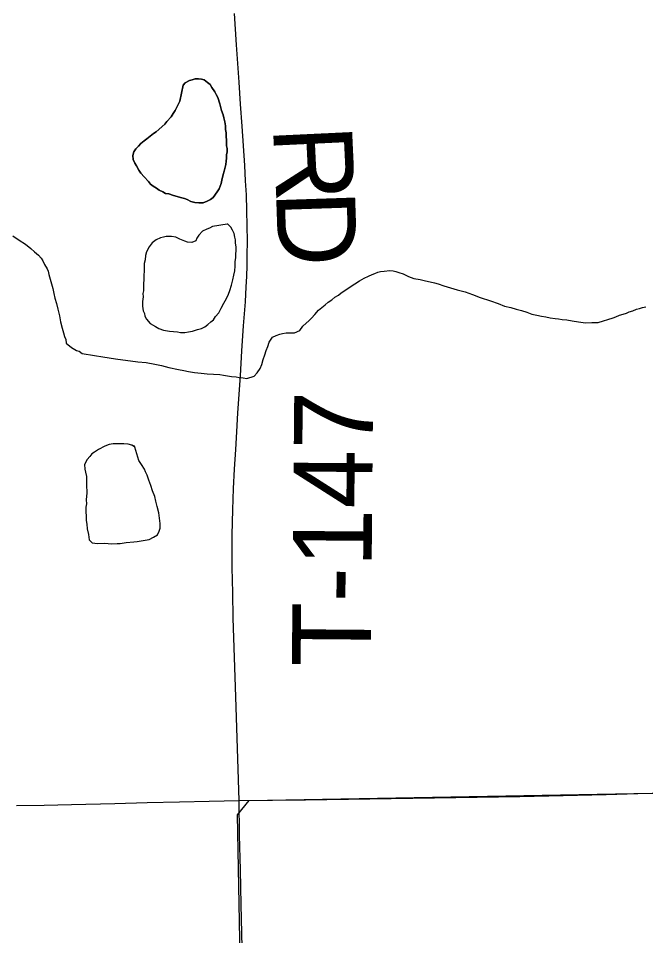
# Model space of a CAD drawing. Extents: x 103424 to 290657, y 38711 to 110967.
# Drawn here: x 126106 to 128506, y 45979 to 49490 of the extents above; entities that cross this region are included whole.
import ezdxf

# ---------------------------------------------------------------- set-up
doc = ezdxf.new("R2010")
doc.units = 0
for name, color, linetype in [('GM_X_County_Road', 7, 'Continuous'), ('GM_X_Minor_Lake', 7, 'Continuous'), ('GM_X_Minor_River', 7, 'Continuous'), ('GM_X_Rail_Line', 7, 'Continuous'), ('GM_X_Township_Road', 7, 'Continuous'), ('GM_X_Township_Road_Text', 7, 'Continuous')]:
    doc.layers.add(name, color=color, linetype=linetype)

msp = doc.modelspace()

# ---------------------------------------------------------------- linework, layer by layer
at = {"layer": 'GM_X_County_Road'}
for points in [[(126950.1, 46496.8), (127077.5, 46498), (127204.9, 46499.2), (127368.8, 46501.4), (127532.7, 46503.6), (127697.7, 46506.5), (127861.3, 46509.4), (128024.9, 46512.3), (128189.9, 46516.1), (128355, 46519.9), (128475.7, 46522.7), (128596.5, 46525.5)], [(126098.4, 46476.7), (126204.1, 46479), (126309.7, 46481.2), (126474.7, 46485.2), (126598.5, 46488.2), (126722.3, 46491.2), (126836.2, 46494), (126950.1, 46496.8)], [(126996, 43701.1), (126999.3, 43770.4), (126999.7, 43840.2), (127000.2, 43918.7), (126999, 44083.8), (126998.4, 44174.5), (126997.8, 44265.1), (126997.1, 44430.2), (126996.7, 44512.8), (126996.4, 44595.4), (126993.5, 44738.8), (126990.6, 44882.1), (126986.1, 45028.7), (126981.6, 45175.3), (126977, 45340.3), (126974, 45452.1), (126970.9, 45563.9), (126966.9, 45728.9), (126964.4, 45831.2), (126961.9, 45933.6), (126958.2, 46098.6), (126955.2, 46231.1), (126952.2, 46363.6), (126950.1, 46496.8)]]:
    msp.add_lwpolyline(points, dxfattribs=at)
at = {"layer": 'GM_X_Minor_Lake'}
for points in [[(126736.1, 49234), (126744.4, 49243.4), (126760.4, 49251.7), (126770.5, 49253.9), (126782.5, 49258.1), (126794.6, 49258.3), (126806.8, 49256.5), (126816.9, 49254.6), (126829.1, 49244.7), (126839.4, 49236.8), (126845.6, 49224.8), (126858, 49208.9), (126862.2, 49198.8), (126868.5, 49186.8), (126876.9, 49162.7), (126883.4, 49136.5), (126889.8, 49120.5), (126892, 49108.4), (126896.3, 49094.3), (126898.5, 49078.2), (126898.8, 49064.1), (126901, 49052), (126901.3, 49037.9), (126901.5, 49023.7), (126901.7, 49011.6), (126901.9, 49001.5), (126904.1, 48991.4), (126904.3, 48979.3), (126902.4, 48967.2), (126902.7, 48955.1), (126900.8, 48942.9), (126899, 48930.8), (126897.2, 48920.6), (126893.4, 48904.4), (126889.6, 48892.2), (126883.9, 48869.9), (126882.1, 48857.8), (126878.2, 48847.6), (126874.4, 48837.4), (126866.5, 48825.2), (126850.7, 48804.7), (126840.7, 48796.5), (126828.7, 48790.2), (126812.7, 48783.9), (126796.6, 48783.7), (126780.4, 48785.4), (126766.2, 48789.2), (126752, 48797.1), (126741.8, 48800.9), (126725.6, 48804.7), (126713.4, 48808.5), (126699.2, 48812.4), (126681, 48818.1), (126668.8, 48819.9), (126658.6, 48825.8), (126644.4, 48831.6), (126634.2, 48839.6), (126622, 48847.4), (126611.7, 48855.4), (126603.5, 48865.3), (126587, 48883.2), (126574.7, 48897.2), (126566.4, 48909.2), (126558.1, 48925.2), (126551.9, 48935.2), (126545.6, 48949.2), (126543.3, 48965.3), (126547.1, 48979.5), (126555, 48989.8), (126564.9, 49000), (126574.8, 49010.3), (126586.7, 49020.6), (126596.7, 49028.8), (126610.6, 49039.2), (126622.6, 49049.4), (126632.6, 49055.7), (126666.4, 49084.5), (126674.3, 49094.7), (126690.1, 49113.2), (126698, 49125.4), (126705.8, 49137.7), (126711.7, 49149.9), (126717.6, 49160.1), (126723.4, 49172.3), (126736.1, 49234)], [(126828.7, 48790.2), (126840.7, 48796.5), (126850.7, 48804.7), (126866.5, 48825.2), (126874.4, 48837.4), (126878.2, 48847.6), (126882.1, 48857.8), (126883.9, 48869.9), (126889.6, 48892.2), (126893.4, 48904.4), (126897.2, 48920.6), (126899, 48930.8), (126900.8, 48942.9), (126902.7, 48955.1), (126902.4, 48967.2), (126904.3, 48979.3), (126904.1, 48991.4), (126901.9, 49001.5), (126901.7, 49011.6), (126901.5, 49023.7), (126901.3, 49037.9), (126901, 49052), (126898.8, 49064.1), (126898.5, 49078.2), (126896.3, 49094.3), (126892, 49108.4), (126889.8, 49120.5), (126883.4, 49136.5), (126876.9, 49162.7), (126868.5, 49186.8), (126862.2, 49198.8), (126858, 49208.9), (126845.6, 49224.8), (126839.4, 49236.8), (126829.1, 49244.7), (126816.9, 49254.6), (126806.8, 49256.5), (126794.6, 49258.3), (126782.5, 49258.1), (126770.5, 49253.9), (126760.4, 49251.7), (126744.4, 49243.4), (126736.1, 49234)], [(126736.1, 49234), (126723.4, 49172.3), (126717.6, 49160.1), (126711.7, 49149.9), (126705.8, 49137.7), (126698, 49125.4), (126690.1, 49113.2), (126674.3, 49094.7), (126666.4, 49084.5), (126632.6, 49055.7), (126622.6, 49049.4), (126610.6, 49039.2), (126596.7, 49028.8), (126586.7, 49020.6), (126574.8, 49010.3), (126564.9, 49000), (126555, 48989.8), (126547.1, 48979.5), (126543.3, 48965.3), (126545.6, 48949.2), (126551.9, 48935.2), (126558.1, 48925.2), (126566.4, 48909.2), (126574.7, 48897.2), (126587, 48883.2), (126603.5, 48865.3), (126611.7, 48855.4), (126622, 48847.4), (126634.2, 48839.6), (126644.4, 48831.6), (126658.6, 48825.8), (126668.8, 48819.9), (126681, 48818.1), (126699.2, 48812.4), (126713.4, 48808.5), (126725.6, 48804.7), (126741.8, 48800.9), (126752, 48797.1), (126766.2, 48789.2), (126780.4, 48785.4), (126796.6, 48783.7), (126812.7, 48783.9), (126828.7, 48790.2)], [(126904.9, 48702.6), (126848.5, 48693.6), (126836.5, 48687.3), (126826.5, 48683.1), (126810.5, 48674.8), (126796.6, 48660.4), (126788.8, 48648.2), (126784.9, 48638), (126768.9, 48631.7), (126752.7, 48633.4), (126742.5, 48637.3), (126724.2, 48645.1), (126708, 48652.9), (126691.8, 48654.7), (126671.6, 48654.3), (126661.6, 48652.2), (126649.5, 48649.9), (126633.5, 48641.6), (126617.5, 48631.2), (126605.7, 48614.9), (126595.9, 48596.5), (126592.1, 48582.3), (126590.4, 48566.2), (126586.6, 48551.9), (126586.8, 48539.8), (126587.1, 48523.7), (126585.3, 48505.5), (126584.1, 48459), (126584.3, 48446.9), (126582.5, 48436.7), (126582.7, 48424.6), (126581, 48406.4), (126581.3, 48388.2), (126583.6, 48370.1), (126587.8, 48360.1), (126590, 48350), (126596.2, 48338), (126610.6, 48322.1), (126631, 48310.3)], [(126904.9, 48702.6), (126848.5, 48693.6), (126836.5, 48687.3), (126826.5, 48683.1), (126810.5, 48674.8), (126796.6, 48660.4), (126788.8, 48648.2), (126784.9, 48638), (126768.9, 48631.7), (126752.7, 48633.4), (126742.5, 48637.3), (126724.2, 48645.1), (126708, 48652.9), (126691.8, 48654.7), (126671.6, 48654.3), (126661.6, 48652.2), (126649.5, 48649.9), (126633.5, 48641.6), (126617.5, 48631.2), (126605.7, 48614.9), (126595.9, 48596.5), (126592.1, 48582.3), (126590.4, 48566.2), (126586.6, 48551.9), (126586.8, 48539.8), (126587.1, 48523.7), (126585.3, 48505.5), (126584.1, 48459), (126584.3, 48446.9), (126582.5, 48436.7), (126582.7, 48424.6), (126581, 48406.4), (126581.3, 48388.2), (126583.6, 48370.1), (126587.8, 48360.1), (126590, 48350), (126596.2, 48338), (126610.6, 48322.1), (126631, 48310.3), (126643.3, 48302.4), (126661.5, 48296.6), (126683.8, 48293), (126699.9, 48291.2), (126714.1, 48289.4), (126726.2, 48287.6), (126742.4, 48287.9), (126756.5, 48290.1), (126772.6, 48292.4), (126790.6, 48298.8), (126806.7, 48303.1), (126818.7, 48309.3), (126830.7, 48317.6), (126842.6, 48327.9), (126852.6, 48336.1), (126860.4, 48348.4), (126872.3, 48362.7), (126882.1, 48381.1), (126891.8, 48399.4), (126901.6, 48417.7), (126909.4, 48434), (126915.2, 48448.3), (126920.9, 48468.6), (126926.7, 48488.9), (126930.4, 48507.1), (126934.1, 48523.3), (126935.9, 48541.5), (126935.6, 48557.7), (126937.3, 48573.9), (126938.7, 48614.3), (126936.4, 48630.4), (126936.2, 48642.5), (126934, 48652.6), (126931.7, 48666.7), (126925.5, 48678.7), (126919.2, 48690.7), (126906.9, 48702.6), (126904.9, 48702.6)], [(126631, 48310.3), (126643.3, 48302.4), (126661.5, 48296.6), (126683.8, 48293), (126699.9, 48291.2), (126714.1, 48289.4), (126726.2, 48287.6), (126742.4, 48287.9), (126756.5, 48290.1), (126772.6, 48292.4), (126790.6, 48298.8), (126806.7, 48303.1), (126818.7, 48309.3), (126830.7, 48317.6), (126842.6, 48327.9), (126852.6, 48336.1), (126860.4, 48348.4), (126872.3, 48362.7), (126882.1, 48381.1), (126891.8, 48399.4), (126901.6, 48417.7), (126909.4, 48434), (126915.2, 48448.3), (126920.9, 48468.6), (126926.7, 48488.9), (126930.4, 48507.1), (126934.1, 48523.3), (126935.9, 48541.5), (126935.6, 48557.7), (126937.3, 48573.9), (126938.7, 48614.3), (126936.4, 48630.4), (126936.2, 48642.5), (126934, 48652.6), (126931.7, 48666.7), (126925.5, 48678.7), (126919.2, 48690.7), (126906.9, 48702.6), (126904.9, 48702.6)], [(126552, 47848.4), (126539.8, 47856.3), (126549.9, 47852.4), (126539.8, 47856.3), (126525.6, 47860.1), (126509.4, 47861.9), (126497.3, 47861.7), (126485.2, 47861.5), (126469.1, 47861.2), (126453, 47858.9), (126436.9, 47852.6), (126412.9, 47840.1), (126397, 47829.7), (126387, 47823.5), (126379.1, 47813.3), (126369.2, 47801), (126359.4, 47782.6), (126359.7, 47764.5), (126362, 47752.4), (126366.3, 47736.3), (126366.8, 47704), (126367.3, 47673.7), (126365.7, 47647.4), (126366, 47631.3), (126364.2, 47619.1), (126364.5, 47600.9), (126364.8, 47584.8), (126365, 47568.6), (126367.3, 47554.5), (126369.6, 47536.4), (126374, 47514.2)], [(126552, 47848.4), (126539.8, 47856.3), (126549.9, 47852.4), (126539.8, 47856.3), (126525.6, 47860.1), (126509.4, 47861.9), (126497.3, 47861.7), (126485.2, 47861.5), (126469.1, 47861.2), (126453, 47858.9), (126436.9, 47852.6), (126412.9, 47840.1), (126397, 47829.7), (126387, 47823.5), (126379.1, 47813.3), (126369.2, 47801), (126359.4, 47782.6), (126359.7, 47764.5), (126362, 47752.4), (126366.3, 47736.3), (126366.8, 47704), (126367.3, 47673.7), (126365.7, 47647.4), (126366, 47631.3), (126364.2, 47619.1), (126364.5, 47600.9), (126364.8, 47584.8), (126365, 47568.6), (126367.3, 47554.5), (126369.6, 47536.4), (126374, 47514.2), (126376.4, 47494.1), (126388.7, 47482.1), (126408.9, 47480.5), (126435.1, 47480.9), (126463.4, 47479.3), (126483.6, 47479.7), (126495.7, 47479.9), (126517.8, 47484.3), (126548, 47486.8), (126560.1, 47487), (126606.4, 47495.8), (126622.4, 47504.2), (126638.4, 47512.5), (126644.2, 47526.7), (126648.1, 47538.9), (126647.8, 47557.1), (126645.4, 47577.3), (126643, 47597.4), (126636.6, 47621.5), (126632.2, 47641.7), (126627.9, 47659.8), (126619.4, 47681.9), (126613, 47702), (126604.6, 47722), (126598.2, 47742.1), (126592, 47754.1), (126587.8, 47764.2), (126577.4, 47782.2), (126567, 47798.2), (126552, 47848.4)], [(126374, 47514.2), (126376.4, 47494.1), (126388.7, 47482.1), (126408.9, 47480.5), (126435.1, 47480.9), (126463.4, 47479.3), (126483.6, 47479.7), (126495.7, 47479.9), (126517.8, 47484.3), (126548, 47486.8), (126560.1, 47487), (126606.4, 47495.8), (126622.4, 47504.2), (126638.4, 47512.5), (126644.2, 47526.7), (126648.1, 47538.9), (126647.8, 47557.1), (126645.4, 47577.3), (126643, 47597.4), (126636.6, 47621.5), (126632.2, 47641.7), (126627.9, 47659.8), (126619.4, 47681.9), (126613, 47702), (126604.6, 47722), (126598.2, 47742.1), (126592, 47754.1), (126587.8, 47764.2), (126577.4, 47782.2), (126567, 47798.2), (126552, 47848.4)]]:
    msp.add_lwpolyline(points, dxfattribs=at)
at = {"layer": 'GM_X_Minor_River'}
for points in [[(126084.4, 48656.8), (126108.8, 48641.1), (126133.3, 48625.3), (126153.8, 48609.5), (126168.1, 48595.6), (126182.4, 48583.7), (126192.7, 48571.7), (126199, 48561.8), (126205.3, 48547.7), (126215.6, 48531.7), (126219.8, 48521.7), (126222, 48509.6), (126232.7, 48473.4), (126237.1, 48455.3), (126241.4, 48437.2), (126245.8, 48419.1), (126252.2, 48399), (126256.6, 48376.9), (126263.1, 48350.7), (126267.5, 48328.6), (126273.9, 48304.4), (126278.3, 48286.3), (126282.5, 48272.2), (126286.8, 48260.2), (126289, 48246.1), (126309.5, 48230.3), (126327.9, 48218.4), (126338, 48216.6), (126350.2, 48206.7), (126396.8, 48199.4), (126429.2, 48193.8), (126453.4, 48190.2), (126477.7, 48186.6), (126506, 48183), (126534.3, 48179.4), (126562.7, 48175.8), (126595, 48172.3), (126627.4, 48166.8), (126653.7, 48161.2), (126682.1, 48153.6), (126718.5, 48146.1), (126738.8, 48142.4), (126757, 48138.6), (126779.3, 48134.9), (126805.6, 48131.3), (126827.8, 48129.7), (126852, 48128.1), (126876.3, 48126.4), (126890.4, 48124.7), (126920.8, 48119.1), (126939, 48117.4), (126951.1, 48115.5), (126965.3, 48113.8), (126979.4, 48112), (127007.5, 48120.5), (127019.4, 48132.8), (127031.3, 48149.2), (127037, 48165.4), (127042.8, 48183.7), (127048.5, 48202), (127054.3, 48218.2), (127060.1, 48234.5), (127065.9, 48250.7), (127077.7, 48269.1), (127091.7, 48275.4), (127105.7, 48281.7), (127115.8, 48283.9), (127129.9, 48286.1), (127142, 48286.3), (127152, 48286.5), (127162.1, 48286.7), (127182.2, 48295.1), (127194, 48311.4), (127217.8, 48334), (127227.8, 48342.3), (127239.7, 48356.6), (127253.5, 48373), (127267.5, 48383.3), (127279.4, 48393.6), (127291.3, 48403.9), (127305.3, 48412.2), (127317.2, 48422.5), (127331.2, 48430.8), (127341.2, 48439.1), (127393.1, 48474.3), (127411, 48484.7), (127429, 48495.1), (127445, 48503.4), (127459, 48509.7), (127469.1, 48513.9), (127481.1, 48518.1), (127491.2, 48520.3), (127505.2, 48522.6), (127527.4, 48525), (127539.5, 48523.1), (127549.7, 48521.3), (127561.8, 48517.4)], [(127561.8, 48517.4), (127578.1, 48511.6), (127598.4, 48501.9), (127618.7, 48494.1), (127643, 48490.5), (127663.3, 48484.8), (127681.5, 48481), (127697.7, 48477.2), (127711.9, 48473.4), (127734.2, 48465.7), (127758.6, 48458), (127784.9, 48450.4), (127815.3, 48442.8), (127843.7, 48433.2), (127872.2, 48421.5), (127912.8, 48408.1), (127941.2, 48398.4), (127965.6, 48388.7), (127989.9, 48383.1), (128010.2, 48377.3), (128030.4, 48371.6), (128050.7, 48365.9), (128071, 48358.1), (128089.2, 48354.4), (128107.5, 48350.6), (128123.7, 48346.9), (128139.9, 48343.1), (128160.1, 48341.4), (128172.2, 48339.6), (128186.4, 48337.8), (128204.6, 48336.1), (128224.8, 48332.4), (128249.1, 48328.7), (128275.4, 48325.1), (128299.6, 48325.5), (128323.8, 48325.9), (128382, 48343), (128392.1, 48347.2), (128406.1, 48353.5), (128420.1, 48357.8), (128432.2, 48362), (128442.2, 48366.2), (128456.2, 48370.5), (128470.3, 48376.8), (128482.3, 48379), (128494.4, 48383.2), (128506.4, 48385.5)]]:
    msp.add_lwpolyline(points, dxfattribs=at)
at = {"layer": 'GM_X_Rail_Line'}
msp.add_lwpolyline([(103423.7, 43097.6), (108679.4, 43247.4), (116958, 43465.4), (121815.2, 43564.4), (126929.9, 43718), (126994.3, 43782.4), (126944.8, 46442.1), (126989.3, 46496.6), (133017.7, 46606.6), (136395.4, 46646.5), (144375.8, 46798.7), (146504.9, 45437.9), (151249.2, 45325.6)], dxfattribs=at)
at = {"layer": 'GM_X_Township_Road'}
msp.add_lwpolyline([(126950.1, 46496.8), (126945.5, 46655.4), (126941.4, 46774.3), (126937.3, 46893.3), (126932.6, 47043.6), (126927.9, 47193.9), (126926, 47291.1), (126924.2, 47388.3), (126923.7, 47513.2), (126926.3, 47608.6), (126928.9, 47689.9), (126933, 47764.1), (126937.2, 47840.3), (126941.3, 47907.1), (126946, 47980.2), (126955.3, 48121.2), (126961.3, 48217.1), (126967.2, 48313), (126974.5, 48404.2), (126977.6, 48462.8), (126980.2, 48502.2), (126981.2, 48543.6), (126981.8, 48583), (126982.3, 48636.9), (126980.2, 48754.1), (126978.1, 48814.7), (126975.2, 48867.6), (126971.8, 48926.7), (126961.5, 49077.5), (126956.3, 49161.5), (126951.2, 49245.4), (126940.8, 49388.5), (126932.5, 49508.7)], dxfattribs=at)

# ---------------------------------------------------------------- texts
at = {"layer": 'GM_X_Township_Road_Text'}
for s, height, rotation, p in [('R', 301.9, 272.7096, (127079.8, 49073.5)), ('D', 301.9, 271.9164, (127091.5, 48827)), ('T-147', 301.87, 89.5007, (127454.1, 47007.4))]:
    msp.add_text(s, height=height, rotation=rotation, dxfattribs=at).set_placement(p)

doc.saveas('drawing.dxf')
